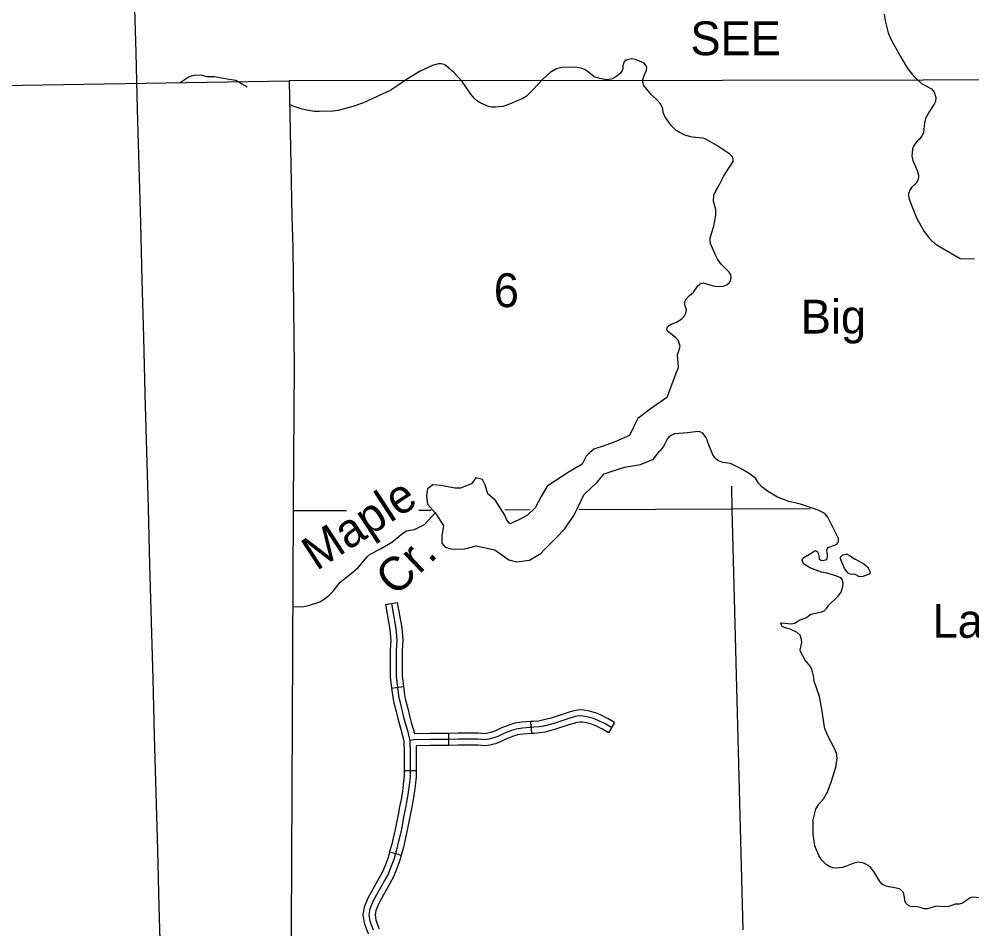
# Model space of a CAD drawing. Extents: x -19 to 366, y -4 to 359.
# Drawn here: x 156.487 to 158.742, y 178.001 to 180.152 of the extents above; entities that cross this region are included whole.
import ezdxf

# ---------------------------------------------------------------- set-up
doc = ezdxf.new("R2010")
doc.units = 0
for name, color, linetype in [('Level 19', 7, 'Continuous'), ('R_Alt Surface', 7, 'Continuous'), ('R_Axis Annot', 7, 'Continuous'), ('R_Temp Easement', 7, 'Continuous'), ('Sheet Fence', 7, 'Continuous'), ('T_Indications', 7, 'Continuous')]:
    doc.layers.add(name, color=color, linetype=linetype)

msp = doc.modelspace()

# ---------------------------------------------------------------- linework, layer by layer
at = {"layer": 'Level 19'}
msp.add_lwpolyline([(160.1035, 180.0139), (159.2039, 180.0095), (159.1015, 180.0085), (158.1504, 180.0074), (157.1262, 180.0062)], dxfattribs=at)
at = {"layer": 'R_Alt Surface'}
for points in [[(155.8001, 179.9853), (156.1055, 179.9896), (157.1262, 180.0062)], [(157.1262, 180.0062), (157.1326, 179.6863), (157.1348, 179.6124), (157.138, 179.3306), (157.1358, 179.0058), (157.1358, 178.9892), (157.1308, 178.0002), (157.1312, 177.9841), (157.1373, 177.7403)]]:
    msp.add_lwpolyline(points, dxfattribs=at)
at = {"layer": 'R_Axis Annot'}
for points in [[(158.1724, 179.0477), (158.1736, 178.9938)], [(157.2614, 178.9897), (157.1358, 178.9892)], [(157.4622, 178.9906), (157.4327, 178.9905)], [(157.696, 178.9917), (157.6364, 178.9914)], [(158.1736, 178.9938), (157.8121, 178.9922)], [(158.3588, 178.9941), (158.1736, 178.9938)], [(158.1736, 178.9938), (158.1999, 177.9988)]]:
    msp.add_lwpolyline(points, dxfattribs=at)
at = {"layer": 'R_Temp Easement'}
for points in [[(158.5343, 180.1642), (158.536, 180.1485), (158.5435, 180.1197), (158.5497, 180.1049), (158.5724, 180.0638), (158.5895, 180.0354), (158.602, 180.0194), (158.6101, 180.011), (158.6225, 180.0004), (158.6456, 179.9872), (158.6525, 179.9797), (158.6566, 179.9668), (158.6556, 179.9577), (158.6524, 179.951), (158.6403, 179.9334), (158.6319, 179.9174), (158.6296, 179.9071), (158.6268, 179.8835), (158.6233, 179.8761), (158.6184, 179.8696), (158.612, 179.8636), (158.6044, 179.8533), (158.601, 179.8451), (158.5997, 179.8282), (158.6019, 179.8179), (158.6118, 179.7945), (158.6152, 179.7829), (158.6152, 179.7782), (158.6136, 179.7711), (158.6097, 179.7646), (158.5988, 179.7541), (158.5954, 179.7491), (158.5915, 179.7403), (158.5914, 179.7341), (158.5928, 179.7267), (158.6105, 179.6826), (158.6285, 179.6501), (158.6387, 179.6367), (158.6462, 179.6287), (158.655, 179.6213), (158.6703, 179.6116), (158.7138, 179.5866)], [(157.6659, 179.9587), (157.6476, 179.951), (157.6315, 179.9459), (157.6143, 179.9438), (157.6059, 179.9441), (157.5976, 179.9457), (157.5793, 179.9535), (157.572, 179.9582), (157.565, 179.9644), (157.5556, 179.9747), (157.5352, 180.0045), (157.5158, 180.0264), (157.4978, 180.0416), (157.4926, 180.0451), (157.4856, 180.0468), (157.4795, 180.0465), (157.465, 180.0426), (157.4361, 180.0292), (157.4035, 180.0095), (157.3856, 179.9966), (157.367, 179.9846), (157.3023, 179.9541), (157.2768, 179.9459), (157.2424, 179.9363), (157.2295, 179.9344), (157.1971, 179.9335), (157.1852, 179.9342), (157.157, 179.9396), (157.1333, 179.9475), (157.1273, 179.9501)], [(158.1767, 179.8159), (158.177, 179.8205), (158.1758, 179.8256), (158.1685, 179.8329), (158.138, 179.8533), (158.1105, 179.8692), (158.105, 179.871), (158.0794, 179.8731), (158.0624, 179.878), (158.0422, 179.889), (158.0298, 179.9011), (158.0151, 179.9224), (158.0111, 179.9314), (158.0104, 179.94), (158.0044, 179.9519), (157.998, 179.96), (157.9835, 179.9735), (157.9654, 179.9956), (157.9631, 180.0029), (157.9626, 180.0096), (157.9659, 180.0187), (157.9719, 180.0317), (157.9726, 180.0385), (157.9695, 180.0446), (157.966, 180.048), (157.9453, 180.0565), (157.9356, 180.0585), (157.9233, 180.055), (157.9188, 180.0513), (157.9158, 180.0422), (157.9153, 180.0351), (157.9141, 180.0309), (157.909, 180.0237), (157.8994, 180.0156), (157.8906, 180.0115), (157.8836, 180.0095), (157.8773, 180.0091), (157.8612, 180.0116), (157.848, 180.0158), (157.831, 180.0291), (157.8247, 180.0331), (157.8173, 180.036), (157.8069, 180.038), (157.7748, 180.0385), (157.7589, 180.0345), (157.7435, 180.026), (157.7254, 180.0095), (157.7031, 179.9857), (157.6868, 179.9696), (157.6778, 179.9638), (157.6659, 179.9587)], [(157.0264, 179.9916), (156.9997, 180.0072), (156.9793, 180.0104), (156.9493, 180.0157), (156.9316, 180.0157), (156.9187, 180.0195), (156.9005, 180.019), (156.8893, 180.0157), (156.8683, 180.002)], [(158.0424, 179.3184), (158.0469, 179.3252), (158.0476, 179.3296), (158.0452, 179.3588), (158.0485, 179.3682), (158.0509, 179.3792), (158.0464, 179.3928), (158.0402, 179.3996), (158.0211, 179.4146), (158.0201, 179.418), (158.0205, 179.4222), (158.0242, 179.4274), (158.0287, 179.4301), (158.0423, 179.4355), (158.0553, 179.4438), (158.0615, 179.4503), (158.0647, 179.4566), (158.0661, 179.4648), (158.0627, 179.4766), (158.0627, 179.4834), (158.0662, 179.4916), (158.0733, 179.4991), (158.0827, 179.5068), (158.0928, 179.5213), (158.0967, 179.5251), (158.1012, 179.5277), (158.1058, 179.5283), (158.129, 179.5217), (158.1413, 179.5203), (158.1535, 179.5204), (158.1614, 179.5237), (158.1678, 179.5291), (158.1709, 179.535), (158.172, 179.5436), (158.171, 179.5477), (158.1675, 179.554), (158.1482, 179.5731), (158.1395, 179.5844), (158.1356, 179.5928), (158.123, 179.6217), (158.122, 179.6297), (158.1223, 179.6354), (158.1313, 179.663), (158.1357, 179.6885), (158.1354, 179.7023), (158.1299, 179.7222), (158.1313, 179.7357), (158.1346, 179.7443), (158.1428, 179.7579), (158.1547, 179.7821), (158.1681, 179.8022), (158.1767, 179.8159)], [(158.7138, 179.5866), (158.7475, 179.5854)], [(158.0424, 179.3184), (158.0196, 179.2574), (157.9806, 179.2301), (157.9508, 179.208), (157.9404, 179.1859), (157.9313, 179.1677), (157.8988, 179.1535), (157.8716, 179.1431), (157.8469, 179.1353), (157.8378, 179.1275), (157.8287, 179.1184), (157.8196, 179.1002), (157.7885, 179.082), (157.7366, 179.0482), (157.7223, 179.0236), (157.708, 178.9963), (157.6898, 178.9794), (157.6813, 178.9744)], [(158.1271, 179.1259), (158.1199, 179.1435), (158.1127, 179.1632), (158.1041, 179.1743), (158.1005, 179.1759), (158.0936, 179.1772), (158.0686, 179.1743), (158.0376, 179.1715), (158.026, 179.1661), (158.0212, 179.1605), (158.0115, 179.1414), (158.0031, 179.1313), (158.0016, 179.1301)], [(157.7298, 178.8969), (157.7581, 178.9258), (157.7781, 178.9469), (157.8015, 178.9807), (157.8235, 179.0274), (157.8547, 179.0573), (157.8716, 179.0768), (157.9196, 179.0924), (157.9573, 179.0989), (157.9884, 179.1119), (158.0016, 179.1301)], [(158.1707, 179.1015), (158.1519, 179.1038), (158.1408, 179.1082), (158.1355, 179.1121), (158.1287, 179.1222), (158.1271, 179.1259)], [(158.392, 178.753), (158.3976, 178.7582), (158.4027, 178.7664), (158.4247, 178.7868), (158.4323, 178.7973), (158.4365, 178.8116), (158.4369, 178.8181), (158.4343, 178.827), (158.4327, 178.8292), (158.4293, 178.8316), (158.4199, 178.8356), (158.3982, 178.8419), (158.3855, 178.8443), (158.3584, 178.8544), (158.3442, 178.8639), (158.3401, 178.8712), (158.3397, 178.8735), (158.3438, 178.8792), (158.3625, 178.89), (158.368, 178.8941), (158.3717, 178.8957), (158.3757, 178.8937), (158.3773, 178.8918), (158.3791, 178.8821), (158.38, 178.8759), (158.3842, 178.8727), (158.3869, 178.872), (158.3963, 178.8739), (158.399, 178.8757), (158.4, 178.8842), (158.398, 178.8965), (158.4004, 178.9026), (158.4211, 178.9096), (158.4248, 178.9143), (158.4259, 178.9181), (158.4256, 178.924), (158.4003, 178.9742), (158.3959, 178.98), (158.3903, 178.985), (158.378, 178.991), (158.3363, 179.0049), (158.3087, 179.0112), (158.2818, 179.0221), (158.2579, 179.0357), (158.2446, 179.0461), (158.2367, 179.0553), (158.2295, 179.0667), (158.2157, 179.0769), (158.1984, 179.0872), (158.1707, 179.1015)], [(157.6813, 178.9744), (157.6676, 178.9675), (157.6481, 178.9584), (157.6403, 178.9688), (157.6364, 178.9792), (157.6143, 179.0143), (157.5962, 179.0298), (157.5897, 179.0506), (157.5832, 179.0636), (157.5676, 179.0675), (157.5572, 179.0532), (157.5312, 179.0428), (157.5183, 179.0428), (157.4858, 179.0493), (157.4663, 179.0506), (157.4533, 179.0415), (157.4507, 179.0247), (157.4533, 179.0052), (157.4715, 178.9844), (157.491, 178.9545), (157.4871, 178.9298), (157.4871, 178.9129), (157.4949, 178.9038), (157.5118, 178.8986), (157.5416, 178.8999), (157.5689, 178.9064), (157.613, 178.8974), (157.6455, 178.874), (157.6637, 178.8688), (157.6948, 178.8727), (157.7221, 178.8896), (157.7298, 178.8969)], [(157.1347, 178.7623), (157.1612, 178.763), (157.1716, 178.7654), (157.1986, 178.7741), (157.2091, 178.7809), (157.2199, 178.7895), (157.2302, 178.7995), (157.2471, 178.8205), (157.277, 178.8444), (157.2895, 178.8554), (157.3106, 178.8807), (157.3181, 178.8874), (157.3437, 178.9006), (157.3692, 178.9155), (157.395, 178.9368), (157.404, 178.9419), (157.4225, 178.9451), (157.4464, 178.9575), (157.4715, 178.9844)], [(158.4867, 178.8636), (158.4946, 178.8569), (158.5005, 178.8449), (158.5002, 178.842), (158.4987, 178.8399), (158.4838, 178.8341), (158.4753, 178.8332), (158.4652, 178.8393), (158.4536, 178.8395), (158.4492, 178.8413), (158.4399, 178.8534), (158.432, 178.8721), (158.4308, 178.8766), (158.4309, 178.8802), (158.4361, 178.8856), (158.4424, 178.8871), (158.4463, 178.8868), (158.4523, 178.8842), (158.4653, 178.875)], [(158.4867, 178.8636), (158.4653, 178.875)], [(158.3696, 178.1976), (158.3656, 178.225), (158.3661, 178.2588), (158.3721, 178.2838), (158.3797, 178.2959), (158.391, 178.3092), (158.4001, 178.3247), (158.4088, 178.3482), (158.4195, 178.3835), (158.4228, 178.4048), (158.4212, 178.4161), (158.4155, 178.4293), (158.401, 178.4571), (158.3935, 178.475), (158.3917, 178.4837), (158.3871, 178.5161), (158.3812, 178.5503), (158.3687, 178.5863), (158.3672, 178.5956), (158.3625, 178.6153), (158.3586, 178.6218), (158.3472, 178.6362), (158.3413, 178.6467), (158.336, 178.6565), (158.3356, 178.6597), (158.3394, 178.6782), (158.3384, 178.6854), (158.3351, 178.6956), (158.3284, 178.7021), (158.3116, 178.7094), (158.3021, 178.7124), (158.2929, 178.7161), (158.2908, 178.7191), (158.2896, 178.7242), (158.2909, 178.725), (158.3144, 178.7223), (158.3225, 178.724), (158.3325, 178.7306), (158.3487, 178.7361), (158.3543, 178.7401), (158.3606, 178.7448), (158.3854, 178.7504), (158.392, 178.753)], [(158.6214, 178.0509), (158.6107, 178.0534), (158.5999, 178.053), (158.5921, 178.0555), (158.5854, 178.0618), (158.5836, 178.0656), (158.5803, 178.0834), (158.5787, 178.0875), (158.5725, 178.0937), (158.5696, 178.0953), (158.5595, 178.0982), (158.5451, 178.1002), (158.5342, 178.1036), (158.5294, 178.1065), (158.5235, 178.1133), (158.5098, 178.1364), (158.5026, 178.1453), (158.4965, 178.1505), (158.4858, 178.1564), (158.4734, 178.1589), (158.4623, 178.1562), (158.4427, 178.1482), (158.4355, 178.1462), (158.4215, 178.1444), (158.4136, 178.1451), (158.4057, 178.1478), (158.3967, 178.1529), (158.3865, 178.1635), (158.3791, 178.1744), (158.3696, 178.1976)], [(158.7618, 178.0745), (158.7415, 178.0755), (158.7371, 178.0744), (158.719, 178.0616), (158.7111, 178.0594), (158.7023, 178.0592), (158.6871, 178.0538), (158.6727, 178.0532), (158.6573, 178.0548), (158.6466, 178.0516), (158.6368, 178.0483), (158.6286, 178.0486), (158.6214, 178.0509)]]:
    msp.add_lwpolyline(points, dxfattribs=at)
at = {"layer": 'Sheet Fence'}
for points in [[(161.4532, 2.0533), (161.2336, 10.6702), (161.0133, 19.2873), (160.7922, 27.9044), (160.5704, 36.5217), (160.3478, 45.1392), (160.1245, 53.7568), (159.9003, 62.3745), (159.6754, 70.9923), (159.4498, 79.6103), (159.2234, 88.2284), (158.9962, 96.8466), (158.7683, 105.465), (158.5396, 114.0835), (158.3102, 122.7022), (158.08, 131.321), (157.849, 139.9399), (157.6173, 148.559), (157.3849, 157.1782), (157.1517, 165.7975), (156.9177, 174.417), (156.683, 183.0366), (156.511, 189.3363)], [(0, 172.2839), (7.1335, 172.2883), (14.267, 172.3015), (21.4005, 172.3236), (28.5339, 172.3544), (35.6673, 172.3941), (42.8006, 172.4426), (49.9339, 172.4999), (57.0671, 172.566), (64.2002, 172.6409), (71.3332, 172.7246), (78.4661, 172.8172), (85.5989, 172.9186), (92.7315, 173.0287), (99.8641, 173.1477), (106.9964, 173.2755), (114.1286, 173.4122), (121.2606, 173.5576), (128.3925, 173.7119), (135.5241, 173.8749), (142.6555, 174.0468), (149.7867, 174.2275), (156.9177, 174.417), (164.0485, 174.6153), (171.179, 174.8224), (178.3092, 175.0383), (185.4392, 175.2631), (192.5688, 175.4966), (199.6982, 175.739), (206.8273, 175.9902), (213.9561, 176.2502), (221.0845, 176.5189), (228.2126, 176.7965), (235.3404, 177.083), (242.4677, 177.3782), (249.5948, 177.6822), (256.7214, 177.995), (263.8476, 178.3167), (270.9735, 178.6471), (278.0989, 178.9863), (285.2239, 179.3344), (292.3485, 179.6912), (299.4726, 180.0569), (306.5963, 180.4314), (313.7195, 180.8146), (320.8422, 181.2067), (327.9644, 181.6076), (335.0862, 182.0172), (342.2074, 182.4357)]]:
    msp.add_spline(points, degree=3, dxfattribs=at)
at = {"layer": 'T_Indications'}
for p, q in [((157.354, 178.7682), (157.382, 178.7731)), ((157.3685, 178.5701), (157.3966, 178.5737)), ((157.6975, 178.4912), (157.6995, 178.4628)), ((157.896, 178.4892), (157.882, 178.4645)), ((157.5034, 178.463), (157.5033, 178.4346)), ((157.3984, 178.3758), (157.4268, 178.3752)), ((157.3637, 178.1827), (157.3911, 178.1754))]:
    msp.add_line(p, q, dxfattribs=at)
for points in [[(157.354, 178.7682), (157.3643, 178.7089), (157.3664, 178.6831), (157.3658, 178.6725)], [(157.368, 178.7707), (157.3784, 178.7107), (157.3806, 178.6833), (157.3791, 178.6581), (157.3791, 178.5981), (157.3859, 178.5461)], [(157.382, 178.7731), (157.3925, 178.7125), (157.3949, 178.6834), (157.3941, 178.6708)], [(157.3658, 178.6725), (157.3649, 178.6585), (157.3649, 178.5972), (157.3685, 178.5701)], [(157.3941, 178.6708), (157.3933, 178.6577), (157.3933, 178.599), (157.3966, 178.5737)], [(157.3966, 178.5737), (157.3998, 178.5492), (157.4, 178.5487), (157.4016, 178.5424), (157.4067, 178.5219), (157.4107, 178.505), (157.415, 178.4887), (157.4181, 178.4787)], [(157.3685, 178.5701), (157.372, 178.543), (157.3727, 178.5409), (157.374, 178.5355), (157.3791, 178.5151), (157.3832, 178.4981), (157.3877, 178.4809), (157.391, 178.4703)], [(157.3859, 178.5461), (157.3863, 178.5448), (157.3878, 178.539), (157.3929, 178.5185), (157.3969, 178.5016), (157.4014, 178.4848), (157.406, 178.4698), (157.41, 178.4526), (157.412, 178.4463)], [(157.889, 178.4768), (157.8739, 178.4854), (157.8573, 178.4938), (157.8463, 178.498), (157.8337, 178.5018), (157.8217, 178.5039), (157.8142, 178.5043), (157.8028, 178.5029), (157.7833, 178.4966), (157.7498, 178.4858), (157.7284, 178.4803), (157.7176, 178.4783), (157.7051, 178.4775), (157.678, 178.4755), (157.6634, 178.4734), (157.6525, 178.4702), (157.6327, 178.4622), (157.6198, 178.456), (157.6102, 178.4523), (157.5987, 178.4494), (157.5889, 178.4482), (157.5736, 178.4494), (157.5592, 178.4493), (157.5467, 178.4498), (157.5258, 178.4496), (157.5044, 178.4488), (157.4852, 178.4488), (157.4598, 178.4491), (157.4212, 178.4482), (157.412, 178.4463)], [(157.7909, 178.514), (157.7789, 178.5101), (157.7458, 178.4995), (157.7253, 178.4942), (157.7158, 178.4924), (157.7041, 178.4916), (157.6975, 178.4912)], [(157.896, 178.4892), (157.8806, 178.4979), (157.8631, 178.5068), (157.8509, 178.5115), (157.837, 178.5156), (157.8233, 178.518), (157.8137, 178.5185), (157.7997, 178.5168), (157.7909, 178.514)], [(157.6975, 178.4912), (157.6765, 178.4896), (157.6604, 178.4873), (157.6479, 178.4836), (157.627, 178.4752), (157.6142, 178.469), (157.6059, 178.4659), (157.5995, 178.4643)], [(157.7996, 178.4869), (157.7876, 178.4831), (157.7538, 178.4722), (157.7315, 178.4664), (157.7194, 178.4642), (157.7061, 178.4633), (157.6995, 178.4628)], [(157.882, 178.4645), (157.8672, 178.4729), (157.8516, 178.4808), (157.8417, 178.4846), (157.8304, 178.4879), (157.8201, 178.4897), (157.8147, 178.49), (157.8058, 178.4889), (157.7996, 178.4869)], [(157.391, 178.4703), (157.3923, 178.4661), (157.3963, 178.449), (157.3977, 178.4442), (157.3977, 178.4397), (157.3982, 178.4214), (157.3985, 178.3998), (157.3985, 178.3813), (157.3984, 178.3758)], [(157.4181, 178.4787), (157.4197, 178.4736), (157.4223, 178.4624)], [(157.5034, 178.463), (157.4853, 178.463), (157.4597, 178.4633), (157.4223, 178.4624)], [(157.5995, 178.4643), (157.596, 178.4634), (157.5886, 178.4624), (157.5741, 178.4636), (157.5595, 178.4635), (157.5469, 178.464), (157.5255, 178.4638), (157.5042, 178.463), (157.5034, 178.463)], [(157.6995, 178.4628), (157.6796, 178.4614), (157.6665, 178.4595), (157.6572, 178.4567), (157.6385, 178.4492), (157.6255, 178.4429), (157.6144, 178.4387), (157.6066, 178.4367)], [(157.412, 178.4463), (157.4119, 178.4398), (157.4124, 178.4217), (157.4127, 178.3999), (157.4127, 178.3811), (157.4123, 178.361), (157.4103, 178.3406), (157.408, 178.3241), (157.4049, 178.3046), (157.4006, 178.2836), (157.3977, 178.2688), (157.3918, 178.2369), (157.3827, 178.1978), (157.3789, 178.1847), (157.3737, 178.1651), (157.3662, 178.1452), (157.36, 178.1299), (157.3517, 178.1149), (157.3252, 178.0673), (157.3171, 178.0482), (157.3149, 178.0339), (157.3171, 178.0189), (157.3246, 177.9989)], [(157.6066, 178.4367), (157.6013, 178.4354), (157.5892, 178.4339), (157.5731, 178.4352), (157.559, 178.4351), (157.5464, 178.4356), (157.5261, 178.4354), (157.5047, 178.4346), (157.5033, 178.4346)], [(157.5033, 178.4346), (157.4851, 178.4346), (157.4599, 178.4349), (157.4263, 178.4341)], [(157.4263, 178.4341), (157.4266, 178.4219), (157.4269, 178.4), (157.4269, 178.381), (157.4268, 178.3752)], [(157.3984, 178.3758), (157.3982, 178.3618), (157.3962, 178.3423), (157.3939, 178.3262), (157.3909, 178.3072), (157.3866, 178.2864), (157.3853, 178.2793)], [(157.4268, 178.3752), (157.4265, 178.3601), (157.4244, 178.3389), (157.422, 178.322), (157.4188, 178.3021), (157.4145, 178.2808), (157.4132, 178.2739)], [(157.3853, 178.2793), (157.3837, 178.2715), (157.3779, 178.2398), (157.369, 178.2014), (157.3652, 178.1885), (157.3637, 178.1827)], [(157.4132, 178.2739), (157.4117, 178.2662), (157.4057, 178.234), (157.3965, 178.1942), (157.3926, 178.1809), (157.3911, 178.1754)], [(157.3637, 178.1827), (157.3602, 178.1695), (157.353, 178.1504), (157.3471, 178.136), (157.3393, 178.1218), (157.3244, 178.095)], [(157.3911, 178.1754), (157.3872, 178.1608), (157.3794, 178.14), (157.3728, 178.1238), (157.3642, 178.108), (157.3492, 178.0812)], [(157.3244, 178.095), (157.3124, 178.0735), (157.3033, 178.0521), (157.3006, 178.034), (157.3033, 178.0154), (157.3115, 177.9934), (157.3135, 177.989)], [(157.3492, 178.0812), (157.338, 178.061), (157.3309, 178.0443), (157.3293, 178.0339), (157.3309, 178.0225), (157.3378, 178.0043), (157.3394, 178.0007)]]:
    msp.add_lwpolyline(points, dxfattribs=at)

# ---------------------------------------------------------------- texts
at = {"layer": 'Level 19'}
msp.add_text('SEE', height=0.08, dxfattribs=at).set_placement((158.0755, 180.067))
at = {"layer": 'R_Axis Annot'}
msp.add_text('6', height=0.08, dxfattribs=at).set_placement((157.6103, 179.4712))
at = {"layer": 'R_Temp Easement'}
for s, p in [('Big', (158.3367, 179.4087)), ('Lake', (158.6485, 178.6893))]:
    msp.add_text(s, height=0.08, dxfattribs=at).set_placement(p)
for s, rotation, p in [('Maple', 33.1608, (157.1908, 178.8464)), ('Cr.', 43.9944, (157.3783, 178.7845))]:
    msp.add_text(s, height=0.08, rotation=rotation, dxfattribs=at).set_placement(p)

doc.saveas('drawing.dxf')
